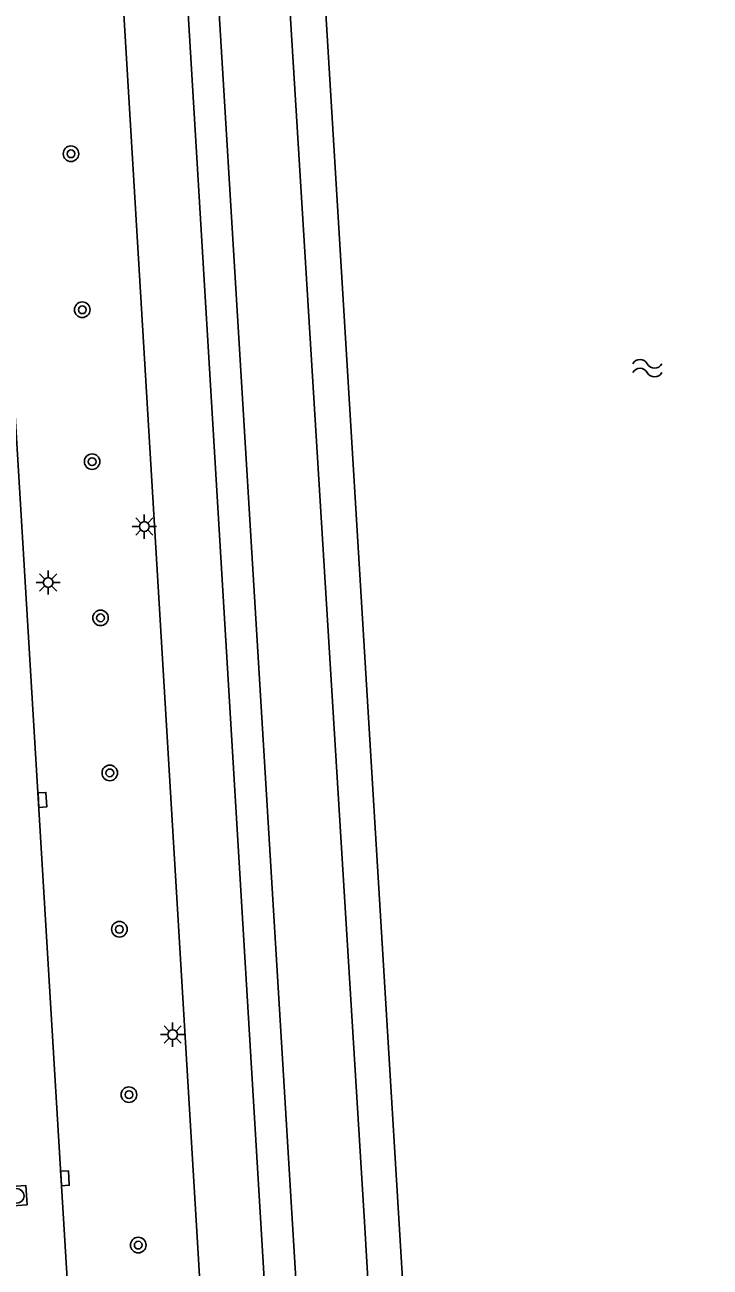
# Model space of a CAD drawing. Extents: x 124000 to 128010, y 398999 to 403000.
# Drawn here: x 126565.9 to 126601.2, y 400268.3 to 400332.2 of the extents above; entities that cross this region are included whole.
import ezdxf

# ---------------------------------------------------------------- set-up
doc = ezdxf.new("R2010")
doc.units = 0
for name, color, linetype in [('gg-knt-BGT kruinlijn', 7, 'Continuous'), ('gg-knt-verharding', 7, 'Continuous'), ('gg-kntw-bovenkant insteek waterloop', 7, 'Continuous'), ('gt-grn-groengrens', 7, 'Continuous'), ('gt-symb-boom', 7, 'Continuous'), ('gt-symb-kolk', 7, 'Continuous'), ('gt-symb-lichtmast', 7, 'Continuous'), ('gt-symb-rioolschacht', 7, 'Continuous'), ('gt-symb-watersymbool', 7, 'Continuous')]:
    doc.layers.add(name, color=color, linetype=linetype)

# ---------------------------------------------------------------- blocks, each defined once
blk = doc.blocks.new('gt0-RS')
at = {"layer": 'gt-symb-rioolschacht'}
blk.add_lwpolyline([(-0.5, -0.5), (0.5, -0.5), (0.5, 0.5), (-0.5, 0.5)], close=True, dxfattribs=at)
blk.add_circle((0, 0), 0.375, dxfattribs=at)
blk = doc.blocks.new('gt0-KOLK')
at = {"layer": 'gt-symb-kolk'}
blk.add_lwpolyline([(0, 0), (0.375, 0), (0.375, 0.4), (-0.375, 0.4), (-0.375, 0), (0, 0)], dxfattribs=at)
blk = doc.blocks.new('gt0-BOOM')
at = {"layer": 'gt-symb-boom'}
for radius in [0.4, 0.2]:
    blk.add_circle((0, 0), radius, dxfattribs=at)
blk = doc.blocks.new('gt0-LMAST')
at = {"layer": 'gt-symb-lichtmast'}
for p, q in [((-0.182, 0.173), (-0.447, 0.438)), ((-0.005, 0.246), (-0.005, 0.621)), ((0.172, 0.173), (0.437, 0.438)), ((-0.255, -0.004), (-0.63, -0.004)), ((-0.182, -0.181), (-0.447, -0.446)), ((-0.005, -0.254), (-0.005, -0.629)), ((0.437, -0.446), (0.172, -0.181)), ((0.245, -0.004), (0.62, -0.004))]:
    blk.add_line(p, q, dxfattribs=at)
blk.add_circle((-0.005, -0.004), 0.25, dxfattribs=at)
blk = doc.blocks.new('gt0-WA')
at = {"layer": 'gt-symb-watersymbool'}
for centre, start, end in [((-0.323, 0.022), 28.07249, 151.92751), ((0.427, 0.422), 208.07248, 331.92751), ((-0.323, -0.428), 28.07249, 151.92751), ((0.427, -0.028), 208.07248, 331.92751)]:
    blk.add_arc(centre, 0.425, start, end, dxfattribs=at)

msp = doc.modelspace()

# ---------------------------------------------------------------- linework, layer by layer
at = {"layer": 'gg-knt-BGT kruinlijn'}
msp.add_line((126571.751, 400401.652), (126582.314, 400227.233), dxfattribs=at)
at = {"layer": 'gg-knt-verharding'}
for p, q in [((126567.829, 400272.476), (126559.732, 400406.535)), ((126580.754, 400225.822), (126570.208, 400401.66)), ((126568.203, 400266.284), (126567.829, 400272.476))]:
    msp.add_line(p, q, dxfattribs=at)
msp.add_lwpolyline([(126566.861, 400402.203), (126576.999, 400232.963), (126577.375, 400225.906), (126577.514, 400224.241), (126577.731, 400222.581), (126577.942, 400221.161)], dxfattribs=at)
at = {"layer": 'gg-kntw-bovenkant insteek waterloop'}
msp.add_line((126587.727, 400228.405), (126577.997, 400389.119), dxfattribs=at)
at = {"layer": 'gt-grn-groengrens'}
msp.add_lwpolyline([(126576.3, 400390.306), (126576.922, 400375.981), (126583.404, 400270.624), (126586.104, 400224.264), (126587.545, 400219.221), (126589.705, 400214.177), (126592.226, 400209.494), (126595.286, 400205.711), (126598.347, 400202.468), (126602.168, 400199.362)], dxfattribs=at)

# ---------------------------------------------------------------- block references
at = {"layer": 'gt-symb-boom'}
for p in [(126568.309, 400325.542), (126568.889, 400317.521), (126569.397, 400309.712), (126569.828, 400301.678), (126570.304, 400293.706), (126570.799, 400285.666), (126571.288, 400277.161), (126571.767, 400269.426)]:
    msp.add_blockref('gt0-BOOM', p, dxfattribs=at)
at = {"layer": 'gt-symb-kolk'}
for p, rotation in [((126566.642, 400292.307), -86.55950512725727), ((126567.801, 400272.85), -86.6167123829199)]:
    msp.add_blockref('gt0-KOLK', p, dxfattribs=dict(at, rotation=rotation))
at = {"layer": 'gt-symb-lichtmast'}
for p in [(126572.084, 400306.379), (126567.142, 400303.501), (126573.539, 400280.255)]:
    msp.add_blockref('gt0-LMAST', p, dxfattribs=at)
at = {"layer": 'gt-symb-rioolschacht', "rotation": 94.01217115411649}
msp.add_blockref('gt0-RS', (126565.523, 400271.958), dxfattribs=at)
at = {"layer": 'gt-symb-watersymbool'}
msp.add_blockref('gt0-WA', (126597.879, 400314.52), dxfattribs=at)

doc.saveas('drawing.dxf')
